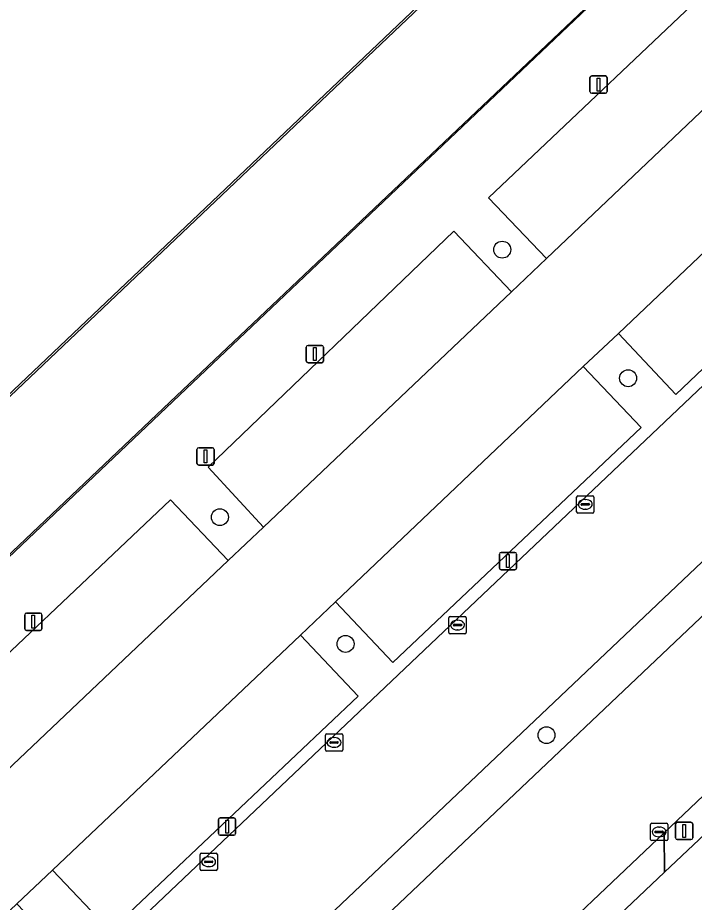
# Model space of a CAD drawing. Extents: x 156141 to 158132, y 385651 to 388333.
# Drawn here: x 156683.3 to 156722.3, y 388038.9 to 388090 of the extents above; entities that cross this region are included whole.
import ezdxf

# ---------------------------------------------------------------- set-up
doc = ezdxf.new("R2010")
doc.units = 0
for name, color, linetype in [('IMGEO_Berm_groen', 7, 'Continuous'), ('IMGEO_Boom', 7, 'Continuous'), ('IMGEO_Fietspad_gesloten', 7, 'Continuous'), ('IMGEO_Groenvoorziening', 7, 'Continuous'), ('IMGEO_Kolk', 7, 'Continuous'), ('IMGEO_Lichtmast', 7, 'Continuous'), ('IMGEO_Lijnafwatering', 7, 'Continuous'), ('IMGEO_Parkeervlak_halfverhard', 7, 'Continuous'), ('IMGEO_Rijbaan_lokaal_gesloten', 7, 'Continuous'), ('IMGEO_Rijbaan_lokaal_open', 7, 'Continuous'), ('IMGEO_Terreindeel_open', 7, 'Continuous')]:
    doc.layers.add(name, color=color, linetype=linetype)

msp = doc.modelspace()

# ---------------------------------------------------------------- linework, layer by layer
at = {"layer": 'IMGEO_Berm_groen'}
for points in [[(156735.551, 388081.817), (156721.27, 388068.238), (156717.976, 388071.762), (156715.934, 388069.845), (156719.282, 388066.324), (156704.95, 388052.759), (156701.639, 388056.263), (156699.623, 388054.351), (156702.941, 388050.828), (156688.646, 388037.282), (156685.309, 388040.782), (156683.268, 388038.847), (156686.613, 388035.347), (156672.312, 388021.79), (156668.969, 388025.27), (156667.232, 388023.64), (156663.309, 388027.774), (156662.054, 388027.961), (156661.048, 388026.987), (156669.546, 388018.128), (156670.342, 388018.939), (156760.794, 388104.778)], [(156729.484, 388064.935), (156683.784, 388021.566), (156683.655, 388021.445)], [(156682.517, 388019.53), (156681.671, 388016.444), (156722.704, 388055.35)]]:
    msp.add_lwpolyline(points, dxfattribs=at)
msp.add_lwpolyline([(156761.237, 388079.04), (156761.993, 388079.81), (156760.755, 388081.032), (156757.081, 388077.566), (156720.604, 388042.946), (156720.618, 388040.664), (156754.949, 388073.025)], close=True, dxfattribs=at)
at = {"layer": 'IMGEO_Boom'}
for centre in [(156711.263, 388076.594), (156718.522, 388069.174), (156694.975, 388061.155), (156702.224, 388053.838), (156713.814, 388048.574)]:
    msp.add_circle(centre, 0.489, dxfattribs=at)
at = {"layer": 'IMGEO_Fietspad_gesloten'}
msp.add_lwpolyline([(156690.735, 388007.256), (156702.976, 388019.005), (156708.744, 388024.536), (156717.055, 388032.422), (156722.434, 388037.525), (156757.12, 388070.631), (156763.437, 388076.74), (156761.237, 388079.04), (156754.949, 388073.025), (156720.618, 388040.664), (156714.302, 388034.663), (156706.334, 388027.093), (156700.555, 388021.629), (156688.291, 388009.93), (156656.361, 387979.41), (156646.237, 387969.788), (156644.137, 387967.854), (156643.566, 387967.291), (156643.508, 387967.236), (156621.872, 387946.845), (156621.827, 387946.803), (156614.845, 387940.229), (156606.368, 387932.324)], dxfattribs=at)
at = {"layer": 'IMGEO_Groenvoorziening'}
msp.add_lwpolyline([(156732.524, 388106.093), (156651.226, 388028.872), (156651.463, 388028.623), (156655.573, 388024.296), (156659.729, 388028.332), (156660.327, 388027.729), (156661.757, 388029.081), (156663.875, 388028.707), (156664.856, 388029.609), (156661.542, 388033.127), (156675.838, 388046.708), (156679.147, 388043.197), (156681.128, 388045.08), (156677.788, 388048.574), (156692.127, 388062.163), (156695.459, 388058.661), (156697.483, 388060.584), (156694.301, 388064.042), (156708.466, 388077.666), (156711.786, 388074.163), (156713.816, 388076.083), (156710.474, 388079.585), (156724.759, 388093.143)], dxfattribs=at)
at = {"layer": 'IMGEO_Kolk'}
for p, q in [((156715.551, 388061.467), (156715.551, 388062.319)), ((156715.626, 388062.393), (156716.478, 388062.393)), ((156716.552, 388062.319), (156716.552, 388061.467)), ((156715.81, 388061.887), (156715.81, 388061.899)), ((156716.248, 388061.85), (156715.85, 388061.85)), ((156715.853, 388061.936), (156716.251, 388061.936)), ((156716.039, 388062.173), (156716.064, 388062.173)), ((156716.294, 388061.899), (156716.294, 388061.887)), ((156716.478, 388061.393), (156715.626, 388061.393)), ((156716.062, 388061.613), (156716.037, 388061.613)), ((156708.185, 388054.503), (156708.185, 388055.355)), ((156708.26, 388055.429), (156709.112, 388055.429)), ((156708.673, 388055.209), (156708.698, 388055.209)), ((156709.186, 388055.355), (156709.186, 388054.503)), ((156708.444, 388054.923), (156708.444, 388054.935)), ((156708.882, 388054.886), (156708.484, 388054.886)), ((156708.487, 388054.972), (156708.885, 388054.972)), ((156708.928, 388054.935), (156708.928, 388054.923)), ((156709.112, 388054.429), (156708.26, 388054.429)), ((156708.696, 388054.649), (156708.671, 388054.649)), ((156701.058, 388047.727), (156701.058, 388048.579)), ((156701.133, 388048.653), (156701.985, 388048.653)), ((156702.059, 388048.579), (156702.059, 388047.727)), ((156701.317, 388048.147), (156701.317, 388048.159)), ((156701.755, 388048.11), (156701.357, 388048.11)), ((156701.36, 388048.196), (156701.758, 388048.196)), ((156701.546, 388048.433), (156701.571, 388048.433)), ((156701.801, 388048.159), (156701.801, 388048.147)), ((156701.985, 388047.653), (156701.133, 388047.653)), ((156701.569, 388047.873), (156701.544, 388047.873)), ((156719.886, 388043.488), (156720.738, 388043.488)), ((156719.811, 388042.562), (156719.811, 388043.414)), ((156720.07, 388042.982), (156720.07, 388042.994)), ((156720.508, 388042.945), (156720.11, 388042.945)), ((156720.113, 388043.031), (156720.511, 388043.031)), ((156720.299, 388043.268), (156720.324, 388043.268)), ((156720.554, 388042.994), (156720.554, 388042.982)), ((156720.812, 388043.414), (156720.812, 388042.562)), ((156720.738, 388042.488), (156719.886, 388042.488)), ((156720.322, 388042.708), (156720.297, 388042.708)), ((156693.827, 388040.841), (156693.827, 388041.693)), ((156693.902, 388041.767), (156694.754, 388041.767)), ((156694.315, 388041.547), (156694.34, 388041.547)), ((156694.828, 388041.693), (156694.828, 388040.841)), ((156694.086, 388041.261), (156694.086, 388041.273)), ((156694.524, 388041.224), (156694.126, 388041.224)), ((156694.129, 388041.31), (156694.527, 388041.31)), ((156694.338, 388040.987), (156694.313, 388040.987)), ((156694.57, 388041.273), (156694.57, 388041.261)), ((156694.754, 388040.767), (156693.902, 388040.767))]:
    msp.add_line(p, q, dxfattribs=at)
for points in [[(156715.551, 388061.467), (156715.551, 388062.319)], [(156715.626, 388062.393), (156716.478, 388062.393)], [(156716.552, 388062.319), (156716.552, 388061.467)], [(156716.478, 388061.393), (156715.626, 388061.393)], [(156708.185, 388054.503), (156708.185, 388055.355)], [(156708.26, 388055.429), (156709.112, 388055.429)], [(156709.186, 388055.355), (156709.186, 388054.503)], [(156709.112, 388054.429), (156708.26, 388054.429)], [(156701.058, 388047.727), (156701.058, 388048.579)], [(156701.133, 388048.653), (156701.985, 388048.653)], [(156702.059, 388048.579), (156702.059, 388047.727)], [(156701.985, 388047.653), (156701.133, 388047.653)], [(156719.886, 388043.488), (156720.738, 388043.488)], [(156719.811, 388042.562), (156719.811, 388043.414)], [(156720.812, 388043.414), (156720.812, 388042.562)], [(156720.738, 388042.488), (156719.886, 388042.488)], [(156693.827, 388040.841), (156693.827, 388041.693)], [(156693.902, 388041.767), (156694.754, 388041.767)], [(156694.828, 388041.693), (156694.828, 388040.841)], [(156694.754, 388040.767), (156693.902, 388040.767)]]:
    msp.add_lwpolyline(points, dxfattribs=at)
for centre, radius, start, end in [((156715.628, 388062.317), 0.0765, 91.552, 178.448), ((156715.628, 388062.317), 0.0765, 91.552, 178.448), ((156716.476, 388062.317), 0.0765, 1.552, 88.448), ((156716.476, 388062.317), 0.0765, 1.552, 88.448), ((156715.85, 388061.896), 0.0403, 85.8775, 175.7526), ((156715.847, 388061.886), 0.0366, 178.938, 274.7102), ((156716.251, 388061.893), 0.043, 264.8664, 352.4533), ((156716.255, 388061.898), 0.0386, 1.7309, 96.639), ((156715.628, 388061.469), 0.0765, 181.552, 268.448), ((156715.628, 388061.469), 0.0765, 181.552, 268.448), ((156716.476, 388061.469), 0.0765, 271.552, 358.448), ((156716.476, 388061.469), 0.0765, 271.552, 358.448), ((156708.262, 388055.353), 0.0765, 91.552, 178.448), ((156708.262, 388055.353), 0.0765, 91.552, 178.448), ((156709.11, 388055.353), 0.0765, 1.552, 88.448), ((156709.11, 388055.353), 0.0765, 1.552, 88.448), ((156708.484, 388054.932), 0.0403, 85.8775, 175.7526), ((156708.481, 388054.922), 0.0366, 178.938, 274.7102), ((156708.885, 388054.929), 0.043, 264.8664, 352.4533), ((156708.889, 388054.934), 0.0386, 1.7309, 96.639), ((156708.262, 388054.505), 0.0765, 181.552, 268.448), ((156708.262, 388054.505), 0.0765, 181.552, 268.448), ((156709.11, 388054.505), 0.0765, 271.552, 358.448), ((156709.11, 388054.505), 0.0765, 271.552, 358.448), ((156701.135, 388048.577), 0.0765, 91.552, 178.448), ((156701.135, 388048.577), 0.0765, 91.552, 178.448), ((156701.983, 388048.577), 0.0765, 1.552, 88.448), ((156701.983, 388048.577), 0.0765, 1.552, 88.448), ((156701.357, 388048.156), 0.0403, 85.8775, 175.7526), ((156701.354, 388048.146), 0.0366, 178.938, 274.7102), ((156701.758, 388048.153), 0.043, 264.8664, 352.4533), ((156701.762, 388048.158), 0.0386, 1.7309, 96.639), ((156701.135, 388047.729), 0.0765, 181.552, 268.448), ((156701.135, 388047.729), 0.0765, 181.552, 268.448), ((156701.983, 388047.729), 0.0765, 271.552, 358.448), ((156701.983, 388047.729), 0.0765, 271.552, 358.448), ((156719.888, 388043.412), 0.0765, 91.552, 178.448), ((156719.888, 388043.412), 0.0765, 91.552, 178.448), ((156720.736, 388043.412), 0.0765, 1.552, 88.448), ((156720.736, 388043.412), 0.0765, 1.552, 88.448), ((156720.11, 388042.991), 0.0403, 85.8775, 175.7526), ((156720.107, 388042.981), 0.0366, 178.938, 274.7102), ((156720.511, 388042.988), 0.043, 264.8664, 352.4533), ((156720.515, 388042.993), 0.0386, 1.7309, 96.639), ((156719.888, 388042.564), 0.0765, 181.552, 268.448), ((156719.888, 388042.564), 0.0765, 181.552, 268.448), ((156720.736, 388042.564), 0.0765, 271.552, 358.448), ((156720.736, 388042.564), 0.0765, 271.552, 358.448), ((156693.904, 388041.691), 0.0765, 91.552, 178.448), ((156693.904, 388041.691), 0.0765, 91.552, 178.448), ((156694.752, 388041.691), 0.0765, 1.552, 88.448), ((156694.752, 388041.691), 0.0765, 1.552, 88.448), ((156694.126, 388041.27), 0.0403, 85.8775, 175.7526), ((156694.123, 388041.26), 0.0366, 178.938, 274.7102), ((156694.527, 388041.267), 0.043, 264.8664, 352.4533), ((156694.531, 388041.272), 0.0386, 1.7309, 96.639), ((156693.904, 388040.843), 0.0765, 181.552, 268.448), ((156693.904, 388040.843), 0.0765, 181.552, 268.448), ((156694.752, 388040.843), 0.0765, 271.552, 358.448), ((156694.752, 388040.843), 0.0765, 271.552, 358.448)]:
    msp.add_arc(centre, radius, start, end, dxfattribs=at)
for centre, major_axis, ratio, start_param, end_param in [((156716.038, 388061.893), (-0.387, 0.002), 0.722429, 4.712389, 7.853982), ((156716.063, 388061.893), (-0.39, 0.002), 0.717154, 1.570796, 4.712389), ((156708.672, 388054.929), (-0.387, 0.002), 0.722429, 4.712389, 7.853982), ((156708.697, 388054.929), (-0.39, 0.002), 0.717154, 1.570796, 4.712389), ((156701.545, 388048.153), (-0.387, 0.002), 0.722429, 4.712389, 7.853982), ((156701.57, 388048.153), (-0.39, 0.002), 0.717154, 1.570796, 4.712389), ((156720.298, 388042.988), (-0.387, 0.002), 0.722429, 4.712389, 7.853982), ((156720.323, 388042.988), (-0.39, 0.002), 0.717154, 1.570796, 4.712389), ((156694.314, 388041.267), (-0.387, 0.002), 0.722429, 4.712389, 7.853982), ((156694.339, 388041.267), (-0.39, 0.002), 0.717154, 1.570796, 4.712389)]:
    msp.add_ellipse(centre, major_axis=major_axis, ratio=ratio, start_param=start_param, end_param=end_param, dxfattribs=at)
at = {"layer": 'IMGEO_Lichtmast'}
for p, q in [((156716.321, 388085.723), (156716.321, 388086.523)), ((156716.321, 388086.523), (156716.321, 388085.723)), ((156716.421, 388086.623), (156717.211, 388086.623)), ((156717.211, 388086.623), (156716.421, 388086.623)), ((156717.311, 388086.523), (156717.311, 388085.723)), ((156717.311, 388085.723), (156717.311, 388086.523)), ((156717.211, 388085.623), (156716.421, 388085.623)), ((156716.421, 388085.623), (156717.211, 388085.623)), ((156700.058, 388071.065), (156700.848, 388071.065)), ((156700.848, 388071.065), (156700.058, 388071.065)), ((156699.958, 388070.165), (156699.958, 388070.965)), ((156699.958, 388070.965), (156699.958, 388070.165)), ((156700.948, 388070.965), (156700.948, 388070.165)), ((156700.948, 388070.165), (156700.948, 388070.965)), ((156700.848, 388070.065), (156700.058, 388070.065)), ((156700.058, 388070.065), (156700.848, 388070.065)), ((156693.653, 388064.261), (156693.653, 388065.061)), ((156693.653, 388065.061), (156693.653, 388064.261)), ((156693.753, 388065.161), (156694.543, 388065.161)), ((156694.543, 388065.161), (156693.753, 388065.161)), ((156694.643, 388065.061), (156694.643, 388064.261)), ((156694.643, 388064.261), (156694.643, 388065.061)), ((156694.543, 388064.161), (156693.753, 388064.161)), ((156693.753, 388064.161), (156694.543, 388064.161)), ((156711.094, 388058.22), (156711.094, 388059.02)), ((156711.094, 388059.02), (156711.094, 388058.22)), ((156711.194, 388059.12), (156711.984, 388059.12)), ((156711.984, 388059.12), (156711.194, 388059.12)), ((156712.084, 388059.02), (156712.084, 388058.22)), ((156712.084, 388058.22), (156712.084, 388059.02)), ((156711.984, 388058.12), (156711.194, 388058.12)), ((156711.194, 388058.12), (156711.984, 388058.12)), ((156683.715, 388054.718), (156683.715, 388055.518)), ((156683.715, 388055.518), (156683.715, 388054.718)), ((156683.815, 388055.618), (156684.605, 388055.618)), ((156684.605, 388055.618), (156683.815, 388055.618)), ((156684.705, 388055.518), (156684.705, 388054.718)), ((156684.705, 388054.718), (156684.705, 388055.518)), ((156684.605, 388054.618), (156683.815, 388054.618)), ((156683.815, 388054.618), (156684.605, 388054.618)), ((156694.891, 388042.9), (156694.891, 388043.7)), ((156694.891, 388043.7), (156694.891, 388042.9)), ((156694.991, 388043.8), (156695.781, 388043.8)), ((156695.781, 388043.8), (156694.991, 388043.8)), ((156695.881, 388043.7), (156695.881, 388042.9)), ((156695.881, 388042.9), (156695.881, 388043.7)), ((156721.256, 388042.651), (156721.256, 388043.451)), ((156721.256, 388043.451), (156721.256, 388042.651)), ((156721.356, 388043.551), (156722.146, 388043.551)), ((156722.146, 388043.551), (156721.356, 388043.551)), ((156722.246, 388043.451), (156722.246, 388042.651)), ((156722.246, 388042.651), (156722.246, 388043.451)), ((156695.781, 388042.8), (156694.991, 388042.8)), ((156694.991, 388042.8), (156695.781, 388042.8)), ((156722.146, 388042.551), (156721.356, 388042.551)), ((156721.356, 388042.551), (156722.146, 388042.551))]:
    msp.add_line(p, q, dxfattribs=at)
for points in [[(156716.741, 388086.498), (156716.891, 388086.498), (156716.891, 388085.748), (156716.741, 388085.748), (156716.741, 388086.498)], [(156700.378, 388070.94), (156700.528, 388070.94), (156700.528, 388070.19), (156700.378, 388070.19), (156700.378, 388070.94)], [(156694.073, 388065.036), (156694.223, 388065.036), (156694.223, 388064.286), (156694.073, 388064.286), (156694.073, 388065.036)], [(156711.514, 388058.995), (156711.664, 388058.995), (156711.664, 388058.245), (156711.514, 388058.245), (156711.514, 388058.995)], [(156684.135, 388055.493), (156684.285, 388055.493), (156684.285, 388054.743), (156684.135, 388054.743), (156684.135, 388055.493)], [(156695.311, 388043.675), (156695.461, 388043.675), (156695.461, 388042.925), (156695.311, 388042.925), (156695.311, 388043.675)], [(156721.676, 388043.426), (156721.826, 388043.426), (156721.826, 388042.676), (156721.676, 388042.676), (156721.676, 388043.426)]]:
    msp.add_lwpolyline(points, dxfattribs=at)
for centre, start, end in [((156716.421, 388086.523), 90, 180), ((156716.421, 388086.523), 90, 180), ((156717.211, 388086.523), 0, 90), ((156717.211, 388086.523), 360, 90), ((156716.421, 388085.723), 180, 270), ((156716.421, 388085.723), 180, 270), ((156717.211, 388085.723), 270, 0), ((156717.211, 388085.723), 270, 0), ((156700.058, 388070.965), 90, 180), ((156700.058, 388070.965), 90, 180), ((156700.848, 388070.965), 0, 90), ((156700.848, 388070.965), 360, 90), ((156700.058, 388070.165), 180, 270), ((156700.058, 388070.165), 180, 270), ((156700.848, 388070.165), 270, 0), ((156700.848, 388070.165), 270, 0), ((156693.753, 388065.061), 90, 180), ((156693.753, 388065.061), 90, 180), ((156694.543, 388065.061), 0, 90), ((156694.543, 388065.061), 360, 90), ((156693.753, 388064.261), 180, 270), ((156693.753, 388064.261), 180, 270), ((156694.543, 388064.261), 270, 0), ((156694.543, 388064.261), 270, 0), ((156711.194, 388059.02), 90, 180), ((156711.194, 388059.02), 90, 180), ((156711.984, 388059.02), 0, 90), ((156711.984, 388059.02), 360, 90), ((156711.194, 388058.22), 180, 270), ((156711.194, 388058.22), 180, 270), ((156711.984, 388058.22), 270, 0), ((156711.984, 388058.22), 270, 0), ((156683.815, 388055.518), 90, 180), ((156683.815, 388055.518), 90, 180), ((156684.605, 388055.518), 0, 90), ((156684.605, 388055.518), 360, 90), ((156683.815, 388054.718), 180, 270), ((156683.815, 388054.718), 180, 270), ((156684.605, 388054.718), 270, 0), ((156684.605, 388054.718), 270, 0), ((156694.991, 388043.7), 90, 180), ((156694.991, 388043.7), 90, 180), ((156695.781, 388043.7), 0, 90), ((156695.781, 388043.7), 360, 90), ((156721.356, 388043.451), 90, 180), ((156721.356, 388043.451), 90, 180), ((156722.146, 388043.451), 0, 90), ((156722.146, 388043.451), 360, 90), ((156694.991, 388042.9), 180, 270), ((156694.991, 388042.9), 180, 270), ((156695.781, 388042.9), 270, 0), ((156695.781, 388042.9), 270, 0), ((156721.356, 388042.651), 180, 270), ((156721.356, 388042.651), 180, 270), ((156722.146, 388042.651), 270, 0), ((156722.146, 388042.651), 270, 0)]:
    msp.add_arc(centre, 0.1, start, end, dxfattribs=at)
at = {"layer": 'IMGEO_Lijnafwatering'}
for points in [[(156705.031, 388089.182), (156719.936, 388103.333)], [(156705.711, 388080.716), (156719.337, 388093.639)], [(156690.125, 388075.03), (156705.031, 388089.182)], [(156692.086, 388067.794), (156705.711, 388080.716)], [(156675.22, 388060.879), (156690.125, 388075.03)], [(156678.46, 388054.872), (156692.086, 388067.794)]]:
    msp.add_lwpolyline(points, dxfattribs=at)
at = {"layer": 'IMGEO_Parkeervlak_halfverhard'}
for points in [[(156728.105, 388089.669), (156724.759, 388093.143), (156710.474, 388079.585), (156713.816, 388076.083)], [(156732.242, 388085.318), (156717.976, 388071.762), (156721.27, 388068.238), (156735.551, 388081.817)], [(156711.786, 388074.163), (156708.466, 388077.666), (156694.301, 388064.042), (156697.483, 388060.584)], [(156715.934, 388069.845), (156701.639, 388056.263), (156704.95, 388052.759), (156719.282, 388066.324)], [(156695.459, 388058.661), (156692.127, 388062.163), (156677.788, 388048.574), (156681.128, 388045.08)], [(156699.623, 388054.351), (156685.309, 388040.782), (156688.646, 388037.282), (156702.941, 388050.828)]]:
    msp.add_lwpolyline(points, close=True, dxfattribs=at)
at = {"layer": 'IMGEO_Rijbaan_lokaal_gesloten'}
for points in [[(156646.532, 388023.876), (156651.463, 388028.623), (156651.226, 388028.872), (156732.524, 388106.093), (156732.988, 388106.533), (156732.962, 388106.561), (156706.487, 388134.255), (156698.079, 388143.248), (156697.941, 388143.396), (156692.7, 388148.628), (156687.199, 388154.591), (156646.005, 388115.411), (156600.051, 388071.963)], [(156763.822, 388101.553), (156760.794, 388104.778), (156670.342, 388018.939), (156672.669, 388016.55), (156674.29, 388018.121)], [(156719.757, 388103.353), (156645.589, 388032.889), (156635.769, 388023.546)], [(156771.958, 388102.013), (156771.27, 388101.372), (156734.052, 388066.003), (156728.249, 388060.489), (156722.704, 388055.35), (156681.671, 388016.444), (156676.723, 388011.622), (156676.011, 388010.947), (156660.603, 387996.578), (156660.73, 387996.45), (156660.017, 387995.742), (156645.355, 387981.877)], [(156645.163, 387970.971), (156649.121, 387975.504), (156649.342, 387975.289), (156681.971, 388006.289), (156698.216, 388021.752), (156706.311, 388029.372), (156711.974, 388034.75), (156720.604, 388042.946), (156757.081, 388077.566), (156760.755, 388081.032), (156763.437, 388083.597)], [(156683.655, 388021.445), (156683.784, 388021.566), (156729.484, 388064.935)]]:
    msp.add_lwpolyline(points, dxfattribs=at)
at = {"layer": 'IMGEO_Rijbaan_lokaal_open'}
msp.add_lwpolyline([(156728.105, 388089.669), (156713.816, 388076.083), (156711.786, 388074.163), (156697.483, 388060.584), (156695.459, 388058.661), (156681.128, 388045.08), (156679.147, 388043.197), (156664.856, 388029.609), (156663.875, 388028.707), (156663.309, 388027.774), (156667.232, 388023.64), (156668.969, 388025.27), (156683.268, 388038.847), (156685.309, 388040.782), (156699.623, 388054.351), (156701.639, 388056.263), (156715.934, 388069.845), (156717.976, 388071.762), (156732.242, 388085.318)], dxfattribs=at)
msp.add_lwpolyline([(156720.618, 388040.664), (156720.604, 388042.946), (156711.974, 388034.75), (156714.302, 388034.663)], close=True, dxfattribs=at)
at = {"layer": 'IMGEO_Terreindeel_open'}
msp.add_lwpolyline([(156632.98, 388045.892), (156632.676, 388045.584), (156634.564, 388043.573), (156623.232, 388032.812), (156623.379, 388032.669), (156636.245, 388044.954), (156641.815, 388039.199), (156628.961, 388027.002), (156633.657, 388022.131), (156635.495, 388023.834), (156631.981, 388027.518), (156642.994, 388037.964), (156643.793, 388037.102), (156645.589, 388032.889), (156719.757, 388103.353)], dxfattribs=at)

doc.saveas('drawing.dxf')
